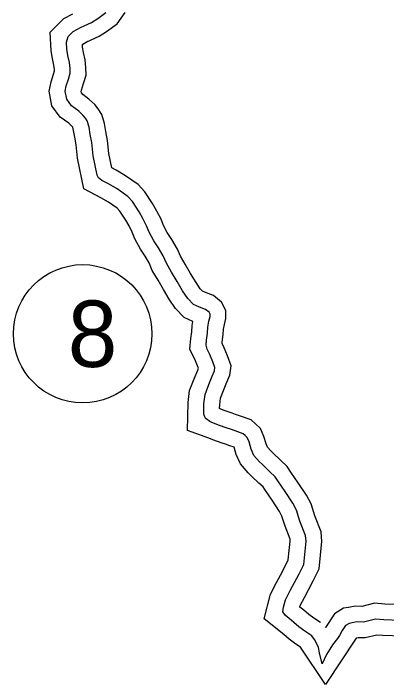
# Model space of a CAD drawing. Extents: x -83719 to 153526, y -11835 to 11446.
# Drawn here: x -1281.7 to -1163.2, y 3508.3 to 3721.8 of the extents above; entities that cross this region are included whole.
import ezdxf

# ---------------------------------------------------------------- set-up
doc = ezdxf.new("R2010")
doc.units = 0
for name, color, linetype in [('Level 10', 7, 'Continuous'), ('Level 27', 7, 'Continuous'), ('Level 59', 7, 'Continuous')]:
    doc.layers.add(name, color=color, linetype=linetype)

msp = doc.modelspace()

# ---------------------------------------------------------------- linework, layer by layer
at = {"layer": 'Level 10'}
for points in [[(-1190.49, 3520.23), (-1191.97, 3521.21), (-1194.11, 3522.78), (-1195.78, 3524.19), (-1202.07, 3529.17), (-1200.02, 3537.09), (-1198.11, 3540.77), (-1196.82, 3543.11), (-1195.44, 3545.8), (-1194.39, 3547.94), (-1193.77, 3553.92), (-1193.83, 3554.6), (-1195.42, 3558.66), (-1196.4, 3561.89), (-1197.23, 3563.39), (-1199.55, 3566.92), (-1201.86, 3570.32), (-1202.42, 3571.18), (-1203.76, 3572.41), (-1206.05, 3574.63), (-1207.14, 3575.62), (-1209.61, 3578.48), (-1210.91, 3581.49), (-1211.57, 3583.8), (-1212.95, 3584.29), (-1214.33, 3584.8), (-1215.37, 3585.12), (-1218.31, 3586.16), (-1219.58, 3586.66), (-1226.41, 3589.15), (-1226.17, 3597.99), (-1225.74, 3601.82), (-1224.29, 3605.59), (-1223.16, 3608.32), (-1222.91, 3608.93), (-1223.01, 3609.21), (-1223.89, 3611.28), (-1225.66, 3614.98), (-1225.34, 3618.44), (-1225.01, 3620.51), (-1224.97, 3622.53), (-1224.7, 3623.86), (-1227.44, 3625.03), (-1230.27, 3627.95), (-1232.21, 3630.94), (-1234.02, 3634.04), (-1235.77, 3636.97), (-1237.61, 3640.06), (-1238.61, 3642.45), (-1239.84, 3644.63), (-1241.37, 3646.87), (-1243.13, 3650.15), (-1243.94, 3652.21), (-1244.96, 3654.2), (-1246.03, 3656.09), (-1247.9, 3658.9), (-1248.73, 3659.84), (-1251.47, 3661.78), (-1253.89, 3663.19), (-1259.35, 3666.05), (-1261.31, 3675.74), (-1261.75, 3680.01), (-1262.2, 3682.45), (-1262.57, 3684.52), (-1262.87, 3685.59), (-1262.88, 3685.6), (-1263.17, 3685.96), (-1264.12, 3686.85), (-1266.83, 3688.83), (-1269.45, 3692.46), (-1270.4, 3697.08), (-1269.74, 3700.08), (-1268.96, 3702.44), (-1268.66, 3703.5), (-1268.66, 3703.93), (-1268.83, 3705.4), (-1269.27, 3707.51), (-1269.71, 3709.89), (-1270.08, 3715.83), (-1265.71, 3720.15), (-1262.85, 3721.73)], [(-1258.35, 3712.8), (-1254.52, 3714.56), (-1252.09, 3716.07), (-1248.76, 3718.55), (-1246.24, 3722.08)], [(-1184.13, 3528.01), (-1186.24, 3529.41), (-1187.92, 3530.65), (-1189.46, 3531.94), (-1190.76, 3532.97), (-1190.63, 3533.49), (-1189.29, 3536.06), (-1187.99, 3538.42), (-1186.5, 3541.31), (-1184.62, 3545.14), (-1183.73, 3553.84), (-1183.99, 3556.9), (-1185.96, 3561.94), (-1187.14, 3565.79), (-1188.65, 3568.55), (-1191.24, 3572.48), (-1193.54, 3575.87), (-1194.73, 3577.69), (-1196.9, 3579.69), (-1199.22, 3581.93), (-1199.97, 3582.62), (-1201.03, 3583.85), (-1201.47, 3584.86), (-1202.14, 3587.18), (-1203.24, 3589.82), (-1204.76, 3591.24), (-1206.16, 3592.48), (-1209.53, 3593.68), (-1211.11, 3594.27), (-1212.23, 3594.62), (-1214.8, 3595.53), (-1216.03, 3596.02), (-1216.22, 3596.08), (-1216.18, 3597.29), (-1215.94, 3599.43), (-1215, 3601.89), (-1213.91, 3604.51), (-1213, 3606.76), (-1212.57, 3609.75), (-1213.7, 3612.86), (-1214.77, 3615.4), (-1215.45, 3616.81), (-1215.41, 3617.19), (-1215.03, 3619.62), (-1214.99, 3621.41), (-1214.7, 3622.84), (-1214.24, 3624.79), (-1214.21, 3627.32), (-1215.58, 3630), (-1218.16, 3632.05), (-1220.71, 3633.03), (-1221.66, 3633.44), (-1222.41, 3634.21), (-1223.69, 3636.19), (-1225.41, 3639.13), (-1227.18, 3642.09), (-1228.65, 3644.57), (-1229.61, 3646.86), (-1231.35, 3649.93), (-1232.82, 3652.07), (-1234.04, 3654.36), (-1234.82, 3656.33), (-1236.15, 3658.93), (-1237.49, 3661.32), (-1239.96, 3665.04), (-1242.03, 3667.34), (-1246.05, 3670.19), (-1249.05, 3671.94), (-1250.49, 3672.7), (-1251.41, 3677.25), (-1251.84, 3681.43), (-1252.36, 3684.24), (-1252.81, 3686.75), (-1253.64, 3689.71), (-1254.76, 3691.47), (-1255.85, 3692.8), (-1257.72, 3694.56), (-1259.65, 3695.97), (-1260.09, 3696.58), (-1260.18, 3697.01), (-1260.08, 3697.44), (-1259.41, 3699.47), (-1258.64, 3702.12), (-1258.67, 3704.56), (-1258.95, 3707.02), (-1259.46, 3709.42), (-1259.76, 3711.1), (-1259.81, 3711.92), (-1259.67, 3712.06), (-1258.02, 3712.97)], [(-1159.88, 3533.74), (-1163.71, 3533.87), (-1167.05, 3534.18), (-1171.04, 3533.18), (-1173.08, 3533.24), (-1175.31, 3532.8), (-1176.85, 3532.58), (-1179.76, 3530.77), (-1182.61, 3526.43), (-1182.73, 3526.61)], [(-1158.31, 3523.68), (-1164.35, 3523.89), (-1166.28, 3524.07), (-1169.95, 3523.15), (-1172.24, 3523.21), (-1172.84, 3523.09), (-1182.55, 3508.31), (-1190.49, 3520.23)]]:
    msp.add_lwpolyline(points, dxfattribs=at)
at = {"layer": 'Level 27'}
msp.add_circle((-1259.7, 3619.91), 22, dxfattribs=at)
at = {"layer": 'Level 59'}
for points in [[(-1260.43, 3717.35), (-1256.89, 3718.97), (-1254.9, 3720.21), (-1252.37, 3722.09)], [(-1186.89, 3523.84), (-1189.1, 3525.31), (-1191.01, 3526.71), (-1192.62, 3528.06), (-1194.16, 3529.28), (-1195.32, 3530.24), (-1196.16, 3531.45), (-1195.94, 3532.9), (-1195.32, 3535.29), (-1193.7, 3538.42), (-1192.41, 3540.77), (-1190.97, 3543.55), (-1189.5, 3546.54), (-1188.75, 3553.88), (-1188.91, 3555.75), (-1190.69, 3560.3), (-1191.77, 3563.84), (-1192.94, 3565.97), (-1195.39, 3569.7), (-1197.7, 3573.1), (-1198.58, 3574.44), (-1200.33, 3576.05), (-1202.63, 3578.28), (-1203.56, 3579.12), (-1205.32, 3581.16), (-1206.19, 3583.17), (-1206.86, 3585.52), (-1207.44, 3586.91), (-1208.13, 3587.55), (-1208.75, 3588.1), (-1211.24, 3588.99), (-1212.72, 3589.54), (-1213.8, 3589.87), (-1216.56, 3590.85), (-1217.81, 3591.34), (-1218.65, 3591.65), (-1219.36, 3592.02), (-1220.52, 3592.82), (-1220.76, 3593.11), (-1221.27, 3594.37), (-1221.17, 3597.64), (-1220.84, 3600.63), (-1219.65, 3603.74), (-1218.54, 3606.42), (-1217.86, 3608.08), (-1217.7, 3609.22), (-1218.36, 3611.03), (-1219.33, 3613.34), (-1220.15, 3615.05), (-1220.52, 3616.24), (-1220.38, 3617.82), (-1220.02, 3620.07), (-1219.98, 3621.97), (-1219.58, 3623.92), (-1219.23, 3625.4), (-1219.22, 3626.14), (-1219.54, 3626.76), (-1220.67, 3627.66), (-1222.59, 3628.4), (-1224.55, 3629.24), (-1226.34, 3631.08), (-1227.95, 3633.57), (-1229.71, 3636.58), (-1231.48, 3639.53), (-1233.13, 3642.32), (-1234.11, 3644.66), (-1235.59, 3647.28), (-1237.1, 3649.47), (-1238.58, 3652.26), (-1239.38, 3654.27), (-1240.56, 3656.57), (-1241.76, 3658.7), (-1243.93, 3661.97), (-1245.38, 3663.59), (-1248.76, 3665.99), (-1251.47, 3667.57), (-1253.57, 3668.67), (-1254.73, 3669.46), (-1255.12, 3670.38), (-1256.36, 3676.49), (-1256.8, 3680.72), (-1257.28, 3683.34), (-1257.69, 3685.63), (-1258.26, 3687.65), (-1258.82, 3688.54), (-1259.51, 3689.38), (-1260.92, 3690.71), (-1263.24, 3692.4), (-1264.77, 3694.52), (-1265.29, 3697.04), (-1264.91, 3698.76), (-1264.19, 3700.95), (-1263.65, 3702.81), (-1263.66, 3704.25), (-1263.89, 3706.21), (-1264.37, 3708.47), (-1264.73, 3710.49), (-1264.87, 3712.66), (-1264.3, 3714.52), (-1262.69, 3716.11), (-1260.43, 3717.35)], [(-1159.1, 3528.71), (-1164.03, 3528.88), (-1166.67, 3529.13), (-1170.49, 3528.16), (-1172.66, 3528.22), (-1174.48, 3527.86), (-1175.11, 3527.78), (-1176.18, 3527.11), (-1177.26, 3525.47), (-1178.08, 3523.97), (-1178.81, 3522.98), (-1180.34, 3520.95), (-1181.23, 3519.62), (-1182.27, 3517.85), (-1183.6, 3514.86), (-1184.48, 3518.38), (-1184.84, 3520.07), (-1185.13, 3520.89), (-1186.09, 3522.63), (-1186.89, 3523.84)]]:
    msp.add_lwpolyline(points, dxfattribs=at)

# ---------------------------------------------------------------- texts
at = {"layer": 'Level 27'}
msp.add_text('8', height=21.12, dxfattribs=at).set_placement((-1264.42, 3609.35))

doc.saveas('drawing.dxf')
